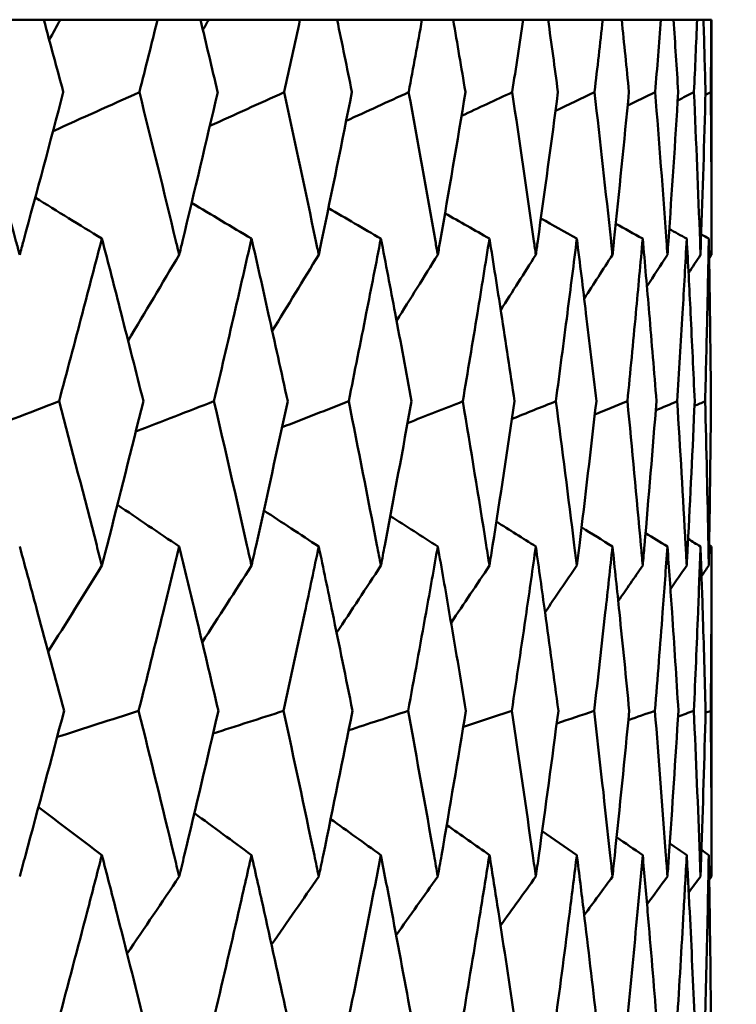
# Model space of a CAD drawing. Header units: millimetres. Extents: x 113 to 2969, y 62 to 2427.
# Tile 292 of 318: x 2066.42 to 2068.98, y 148.81 to 152.33. Entities that reach past the tile are written whole.
import ezdxf

# ---------------------------------------------------------------- set-up
doc = ezdxf.new("R2010")
doc.units = ezdxf.units.MM
doc.header["$LTSCALE"] = 12
doc.layers.add('Widoczne (ISO)', color=7, linetype='Continuous', lineweight=50)

msp = doc.modelspace()

# ---------------------------------------------------------------- linework, layer by layer
at = {"layer": 'Widoczne (ISO)'}
for p, q in [((2066.5066, 152.3297), (2066.3329, 152.3297)), ((2066.5066, 152.3297), (2066.566, 152.3297)), ((2066.566, 152.3297), (2066.9133, 152.3297)), ((2067.0669, 152.3297), (2066.9133, 152.3297)), ((2067.0669, 152.3297), (2067.0965, 152.3297)), ((2067.0965, 152.3297), (2067.4227, 152.3297)), ((2067.5555, 152.3297), (2067.4227, 152.3297)), ((2067.5555, 152.3297), (2067.8589, 152.3297)), ((2067.9704, 152.3297), (2067.8589, 152.3297)), ((2067.9704, 152.3297), (2068.2203, 152.3297)), ((2068.31, 152.3297), (2068.2203, 152.3297)), ((2068.31, 152.3297), (2068.5055, 152.3297)), ((2068.573, 152.3297), (2068.5055, 152.3297)), ((2068.573, 152.3297), (2068.7132, 152.3297)), ((2068.7584, 152.3297), (2068.7132, 152.3297)), ((2068.7584, 152.3297), (2068.8427, 152.3297)), ((2068.8654, 152.3297), (2068.8427, 152.3297)), ((2068.8654, 152.3297), (2068.8935, 152.3297)), ((2068.8943, 152.3297), (2068.8935, 152.3297)), ((2068.8943, 152.3297), (2068.8943, 151.4894)), ((2068.8943, 150.4467), (2068.8943, 149.2669))]:
    msp.add_line(p, q, dxfattribs=at)
msp.add_circle((2048.8943, 112.3297), 50, dxfattribs=at)
for points, knots in [([(2066.5765, 152.0704), (2066.5764, 152.0709), (2066.5762, 152.0715), (2066.5531, 152.1579), (2066.5299, 152.2438), (2066.5066, 152.3297)], [0.02951568, 0.02951568, 0.02951568, 0.02951568, 0.02969929, 0.02969929, 0.05939589, 0.05939589, 0.05939589, 0.05939589]), ([(2066.9133, 152.3297), (2066.892, 152.2438), (2066.8705, 152.1579), (2066.8487, 152.0715), (2066.8485, 152.0709), (2066.8484, 152.0704)], [0, 0, 0, 0, 0.02969567, 0.02969567, 0.02988021, 0.02988021, 0.02988021, 0.02988021]), ([(2067.1284, 152.0704), (2067.1283, 152.0709), (2067.1282, 152.0715), (2067.1078, 152.1579), (2067.0874, 152.2438), (2067.0669, 152.3297)], [0.02951568, 0.02951568, 0.02951568, 0.02951568, 0.02969929, 0.02969929, 0.05939589, 0.05939589, 0.05939589, 0.05939589]), ([(2067.4227, 152.3297), (2067.4042, 152.2438), (2067.3855, 152.1579), (2067.3665, 152.0715), (2067.3664, 152.0709), (2067.3663, 152.0704)], [0, 0, 0, 0, 0.02969567, 0.02969567, 0.02988021, 0.02988021, 0.02988021, 0.02988021]), ([(2067.6084, 152.0704), (2067.6083, 152.0709), (2067.6082, 152.0715), (2067.5907, 152.1579), (2067.5732, 152.2438), (2067.5555, 152.3297)], [0.02951568, 0.02951568, 0.02951568, 0.02951568, 0.02969929, 0.02969929, 0.05939589, 0.05939589, 0.05939589, 0.05939589]), ([(2067.8589, 152.3297), (2067.8433, 152.2438), (2067.8275, 152.1579), (2067.8114, 152.0715), (2067.8113, 152.0709), (2067.8113, 152.0704)], [0, 0, 0, 0, 0.02969567, 0.02969567, 0.02988021, 0.02988021, 0.02988021, 0.02988021]), ([(2068.0145, 152.0704), (2068.0144, 152.0709), (2068.0143, 152.0715), (2067.9998, 152.1579), (2067.9852, 152.2438), (2067.9704, 152.3297)], [0.02951568, 0.02951568, 0.02951568, 0.02951568, 0.02969929, 0.02969929, 0.05939589, 0.05939589, 0.05939589, 0.05939589]), ([(2068.2203, 152.3297), (2068.2077, 152.2438), (2068.1948, 152.1579), (2068.1817, 152.0715), (2068.1817, 152.0709), (2068.1816, 152.0704)], [0, 0, 0, 0, 0.02969567, 0.02969567, 0.02988021, 0.02988021, 0.02988021, 0.02988021]), ([(2068.3451, 152.0704), (2068.3451, 152.0709), (2068.345, 152.0715), (2068.3335, 152.1579), (2068.3218, 152.2438), (2068.31, 152.3297)], [0.02951568, 0.02951568, 0.02951568, 0.02951568, 0.02969929, 0.02969929, 0.05939589, 0.05939589, 0.05939589, 0.05939589]), ([(2068.5055, 152.3297), (2068.4958, 152.2438), (2068.486, 152.1579), (2068.4759, 152.0715), (2068.4758, 152.0709), (2068.4758, 152.0704)], [0, 0, 0, 0, 0.02969567, 0.02969567, 0.02988021, 0.02988021, 0.02988021, 0.02988021]), ([(2068.599, 152.0704), (2068.599, 152.0709), (2068.5989, 152.0715), (2068.5904, 152.1579), (2068.5818, 152.2438), (2068.573, 152.3297)], [0.02951568, 0.02951568, 0.02951568, 0.02951568, 0.02969929, 0.02969929, 0.05939589, 0.05939589, 0.05939589, 0.05939589]), ([(2068.7132, 152.3297), (2068.7066, 152.2438), (2068.6998, 152.1579), (2068.6928, 152.0715), (2068.6927, 152.0709), (2068.6927, 152.0704)], [0, 0, 0, 0, 0.02969567, 0.02969567, 0.02988021, 0.02988021, 0.02988021, 0.02988021]), ([(2068.7751, 152.0704), (2068.7751, 152.0709), (2068.7751, 152.0715), (2068.7697, 152.1579), (2068.7641, 152.2438), (2068.7584, 152.3297)], [0.02951568, 0.02951568, 0.02951568, 0.02951568, 0.02969929, 0.02969929, 0.05939589, 0.05939589, 0.05939589, 0.05939589]), ([(2068.8427, 152.3297), (2068.8392, 152.2438), (2068.8355, 152.1579), (2068.8315, 152.0715), (2068.8315, 152.0709), (2068.8315, 152.0704)], [0, 0, 0, 0, 0.02969567, 0.02969567, 0.02988021, 0.02988021, 0.02988021, 0.02988021]), ([(2068.8728, 152.0704), (2068.8728, 152.0709), (2068.8728, 152.0715), (2068.8705, 152.1579), (2068.868, 152.2438), (2068.8654, 152.3297)], [0.02951568, 0.02951568, 0.02951568, 0.02951568, 0.02969929, 0.02969929, 0.05939589, 0.05939589, 0.05939589, 0.05939589]), ([(2068.8935, 152.3297), (2068.8931, 152.2438), (2068.8924, 152.1579), (2068.8916, 152.0715), (2068.8916, 152.0709), (2068.8916, 152.0704)], [0, 0, 0, 0, 0.02969567, 0.02969567, 0.02988021, 0.02988021, 0.02988021, 0.02988021]), ([(2066.2597, 152.0704), (2066.3095, 151.8931), (2066.3586, 151.7157), (2066.4115, 151.5221), (2066.416, 151.5057), (2066.4204, 151.4894)], [0.0297954, 0.0297954, 0.0297954, 0.0297954, 0.09092493, 0.09092493, 0.09655955, 0.09655955, 0.09655955, 0.09655955]), ([(2066.4204, 151.4894), (2066.4249, 151.5056), (2066.4293, 151.5218), (2066.482, 151.7155), (2066.5296, 151.893), (2066.5765, 152.0704)], [0.0853813, 0.0853813, 0.0853813, 0.0853813, 0.09097809, 0.09097809, 0.15214536, 0.15214536, 0.15214536, 0.15214536]), ([(2066.8484, 152.0704), (2066.8926, 151.8931), (2066.9362, 151.7157), (2066.983, 151.5221), (2066.9869, 151.5057), (2066.9909, 151.4894)], [0.0297954, 0.0297954, 0.0297954, 0.0297954, 0.09092493, 0.09092493, 0.09655955, 0.09655955, 0.09655955, 0.09655955]), ([(2066.9909, 151.4894), (2066.9948, 151.5056), (2066.9987, 151.5218), (2067.0452, 151.7155), (2067.0871, 151.893), (2067.1284, 152.0704)], [0.0853813, 0.0853813, 0.0853813, 0.0853813, 0.09097809, 0.09097809, 0.15214536, 0.15214536, 0.15214536, 0.15214536]), ([(2067.3663, 152.0704), (2067.4048, 151.8931), (2067.4425, 151.7157), (2067.483, 151.5221), (2067.4864, 151.5057), (2067.4898, 151.4894)], [0.0297954, 0.0297954, 0.0297954, 0.0297954, 0.09092493, 0.09092493, 0.09655955, 0.09655955, 0.09655955, 0.09655955]), ([(2067.4898, 151.4894), (2067.4932, 151.5056), (2067.4966, 151.5218), (2067.5368, 151.7155), (2067.5729, 151.893), (2067.6084, 152.0704)], [0.0853813, 0.0853813, 0.0853813, 0.0853813, 0.09097809, 0.09097809, 0.15214536, 0.15214536, 0.15214536, 0.15214536]), ([(2067.8113, 152.0704), (2067.8438, 151.8931), (2067.8757, 151.7157), (2067.9097, 151.5221), (2067.9126, 151.5057), (2067.9154, 151.4894)], [0.0297954, 0.0297954, 0.0297954, 0.0297954, 0.09092493, 0.09092493, 0.09655955, 0.09655955, 0.09655955, 0.09655955]), ([(2067.9154, 151.4894), (2067.9183, 151.5056), (2067.9211, 151.5218), (2067.9548, 151.7155), (2067.985, 151.893), (2068.0145, 152.0704)], [0.0853813, 0.0853813, 0.0853813, 0.0853813, 0.09097809, 0.09097809, 0.15214536, 0.15214536, 0.15214536, 0.15214536]), ([(2068.1816, 152.0704), (2068.2081, 151.8931), (2068.234, 151.7157), (2068.2614, 151.5221), (2068.2637, 151.5057), (2068.266, 151.4894)], [0.0297954, 0.0297954, 0.0297954, 0.0297954, 0.09092493, 0.09092493, 0.09655955, 0.09655955, 0.09655955, 0.09655955]), ([(2068.266, 151.4894), (2068.2683, 151.5056), (2068.2705, 151.5218), (2068.2976, 151.7155), (2068.3218, 151.893), (2068.3451, 152.0704)], [0.0853813, 0.0853813, 0.0853813, 0.0853813, 0.09097809, 0.09097809, 0.15214536, 0.15214536, 0.15214536, 0.15214536]), ([(2068.4758, 152.0704), (2068.4962, 151.8931), (2068.5159, 151.7157), (2068.5366, 151.5221), (2068.5383, 151.5057), (2068.5401, 151.4894)], [0.0297954, 0.0297954, 0.0297954, 0.0297954, 0.09092493, 0.09092493, 0.09655955, 0.09655955, 0.09655955, 0.09655955]), ([(2068.5401, 151.4894), (2068.5418, 151.5056), (2068.5435, 151.5218), (2068.5639, 151.7155), (2068.5818, 151.893), (2068.599, 152.0704)], [0.0853813, 0.0853813, 0.0853813, 0.0853813, 0.09097809, 0.09097809, 0.15214536, 0.15214536, 0.15214536, 0.15214536]), ([(2068.6927, 152.0704), (2068.7069, 151.8931), (2068.7204, 151.7157), (2068.7343, 151.5221), (2068.7354, 151.5057), (2068.7366, 151.4894)], [0.0297954, 0.0297954, 0.0297954, 0.0297954, 0.09092493, 0.09092493, 0.09655955, 0.09655955, 0.09655955, 0.09655955]), ([(2068.7366, 151.4894), (2068.7378, 151.5056), (2068.7389, 151.5218), (2068.7525, 151.7155), (2068.7642, 151.893), (2068.7751, 152.0704)], [0.0853813, 0.0853813, 0.0853813, 0.0853813, 0.09097809, 0.09097809, 0.15214536, 0.15214536, 0.15214536, 0.15214536]), ([(2068.8315, 152.0704), (2068.8394, 151.8931), (2068.8466, 151.7157), (2068.8537, 151.5221), (2068.8543, 151.5057), (2068.8548, 151.4894)], [0.0297954, 0.0297954, 0.0297954, 0.0297954, 0.09092493, 0.09092493, 0.09655955, 0.09655955, 0.09655955, 0.09655955]), ([(2068.8548, 151.4894), (2068.8554, 151.5056), (2068.856, 151.5218), (2068.8627, 151.7155), (2068.8681, 151.893), (2068.8728, 152.0704)], [0.0853813, 0.0853813, 0.0853813, 0.0853813, 0.09097809, 0.09097809, 0.15214536, 0.15214536, 0.15214536, 0.15214536]), ([(2068.8916, 152.0704), (2068.8933, 151.8931), (2068.8942, 151.7157), (2068.8943, 151.5221), (2068.8943, 151.5057), (2068.8943, 151.4894)], [0.0297954, 0.0297954, 0.0297954, 0.0297954, 0.09092493, 0.09092493, 0.09655955, 0.09655955, 0.09655955, 0.09655955]), ([(2066.7144, 151.5471), (2066.6914, 151.4582), (2066.6681, 151.3693), (2066.6171, 151.1755), (2066.5893, 151.0706), (2066.5612, 150.9657)], [0.03078053, 0.03078053, 0.03078053, 0.03078053, 0.06149921, 0.06149921, 0.09773041, 0.09773041, 0.09773041, 0.09773041]), ([(2066.8628, 150.9657), (2066.8365, 151.0706), (2066.8099, 151.1755), (2066.7604, 151.3692), (2066.7375, 151.4581), (2066.7144, 151.5471)], [0.02528165, 0.02528165, 0.02528165, 0.02528165, 0.06150593, 0.06150593, 0.09223152, 0.09223152, 0.09223152, 0.09223152]), ([(2067.2494, 151.5471), (2067.2292, 151.4582), (2067.2089, 151.3693), (2067.1641, 151.1755), (2067.1397, 151.0706), (2067.115, 150.9657)], [0.03078053, 0.03078053, 0.03078053, 0.03078053, 0.06149921, 0.06149921, 0.09773041, 0.09773041, 0.09773041, 0.09773041]), ([(2067.3788, 150.9657), (2067.3559, 151.0706), (2067.3328, 151.1755), (2067.2896, 151.3692), (2067.2696, 151.4581), (2067.2494, 151.5471)], [0.02528165, 0.02528165, 0.02528165, 0.02528165, 0.06150593, 0.06150593, 0.09223152, 0.09223152, 0.09223152, 0.09223152]), ([(2067.7119, 151.5471), (2067.6947, 151.4582), (2067.6773, 151.3693), (2067.639, 151.1755), (2067.618, 151.0706), (2067.5968, 150.9657)], [0.03078053, 0.03078053, 0.03078053, 0.03078053, 0.06149921, 0.06149921, 0.09773041, 0.09773041, 0.09773041, 0.09773041]), ([(2067.8218, 150.9657), (2067.8025, 151.0706), (2067.7829, 151.1755), (2067.7462, 151.3692), (2067.7291, 151.4581), (2067.7119, 151.5471)], [0.02528165, 0.02528165, 0.02528165, 0.02528165, 0.06150593, 0.06150593, 0.09223152, 0.09223152, 0.09223152, 0.09223152]), ([(2068.1002, 151.5471), (2068.086, 151.4582), (2068.0716, 151.3693), (2068.0399, 151.1755), (2068.0225, 151.0706), (2068.0049, 150.9657)], [0.03078053, 0.03078053, 0.03078053, 0.03078053, 0.06149921, 0.06149921, 0.09773041, 0.09773041, 0.09773041, 0.09773041]), ([(2068.1902, 150.9657), (2068.1744, 151.0706), (2068.1584, 151.1755), (2068.1284, 151.3692), (2068.1144, 151.4581), (2068.1002, 151.5471)], [0.02528165, 0.02528165, 0.02528165, 0.02528165, 0.06150593, 0.06150593, 0.09223152, 0.09223152, 0.09223152, 0.09223152]), ([(2068.4126, 151.5471), (2068.4016, 151.4582), (2068.3903, 151.3693), (2068.3653, 151.1755), (2068.3515, 151.0706), (2068.3375, 150.9657)], [0.03078053, 0.03078053, 0.03078053, 0.03078053, 0.06149921, 0.06149921, 0.09773041, 0.09773041, 0.09773041, 0.09773041]), ([(2068.4824, 150.9657), (2068.4703, 151.0706), (2068.458, 151.1755), (2068.4346, 151.3692), (2068.4237, 151.4581), (2068.4126, 151.5471)], [0.02528165, 0.02528165, 0.02528165, 0.02528165, 0.06150593, 0.06150593, 0.09223152, 0.09223152, 0.09223152, 0.09223152]), ([(2068.6481, 151.5471), (2068.6401, 151.4582), (2068.632, 151.3693), (2068.6138, 151.1755), (2068.6037, 151.0706), (2068.5934, 150.9657)], [0.03078053, 0.03078053, 0.03078053, 0.03078053, 0.06149921, 0.06149921, 0.09773041, 0.09773041, 0.09773041, 0.09773041]), ([(2068.6973, 150.9657), (2068.6889, 151.0706), (2068.6803, 151.1755), (2068.6638, 151.3692), (2068.656, 151.4581), (2068.6481, 151.5471)], [0.02528165, 0.02528165, 0.02528165, 0.02528165, 0.06150593, 0.06150593, 0.09223152, 0.09223152, 0.09223152, 0.09223152]), ([(2068.8055, 151.5471), (2068.8008, 151.4582), (2068.7958, 151.3693), (2068.7845, 151.1755), (2068.7782, 151.0706), (2068.7715, 150.9657)], [0.03078053, 0.03078053, 0.03078053, 0.03078053, 0.06149921, 0.06149921, 0.09773041, 0.09773041, 0.09773041, 0.09773041]), ([(2068.8341, 150.9657), (2068.8294, 151.0706), (2068.8245, 151.1755), (2068.8149, 151.3692), (2068.8103, 151.4581), (2068.8055, 151.5471)], [0.02528165, 0.02528165, 0.02528165, 0.02528165, 0.06150593, 0.06150593, 0.09223152, 0.09223152, 0.09223152, 0.09223152]), ([(2068.8844, 151.5471), (2068.8828, 151.4582), (2068.8811, 151.3693), (2068.8767, 151.1755), (2068.8741, 151.0706), (2068.8713, 150.9657)], [0.03078053, 0.03078053, 0.03078053, 0.03078053, 0.06149921, 0.06149921, 0.09773041, 0.09773041, 0.09773041, 0.09773041]), ([(2068.8921, 150.9657), (2068.8912, 151.0706), (2068.8901, 151.1755), (2068.8874, 151.3692), (2068.886, 151.4581), (2068.8844, 151.5471)], [0.02528165, 0.02528165, 0.02528165, 0.02528165, 0.06150593, 0.06150593, 0.09223152, 0.09223152, 0.09223152, 0.09223152]), ([(2066.5612, 150.9657), (2066.6067, 150.7942), (2066.6515, 150.6227), (2066.702, 150.4269), (2066.7082, 150.4026), (2066.7144, 150.3784)], [0.02983351, 0.02983351, 0.02983351, 0.02983351, 0.0889495, 0.0889495, 0.09731113, 0.09731113, 0.09731113, 0.09731113]), ([(2066.7144, 150.3784), (2066.7206, 150.4025), (2066.7268, 150.4267), (2066.7769, 150.6225), (2066.8201, 150.7941), (2066.8628, 150.9657)], [0.0806421, 0.0806421, 0.0806421, 0.0806421, 0.08897282, 0.08897282, 0.14811965, 0.14811965, 0.14811965, 0.14811965]), ([(2067.115, 150.9657), (2067.155, 150.7942), (2067.1943, 150.6227), (2067.2385, 150.4269), (2067.244, 150.4026), (2067.2494, 150.3784)], [0.02983351, 0.02983351, 0.02983351, 0.02983351, 0.0889495, 0.0889495, 0.09731113, 0.09731113, 0.09731113, 0.09731113]), ([(2067.2494, 150.3784), (2067.2548, 150.4025), (2067.2602, 150.4267), (2067.304, 150.6225), (2067.3417, 150.7941), (2067.3788, 150.9657)], [0.0806421, 0.0806421, 0.0806421, 0.0806421, 0.08897282, 0.08897282, 0.14811965, 0.14811965, 0.14811965, 0.14811965]), ([(2067.5968, 150.9657), (2067.6312, 150.7942), (2067.6649, 150.6227), (2067.7026, 150.4269), (2067.7073, 150.4026), (2067.7119, 150.3784)], [0.02983351, 0.02983351, 0.02983351, 0.02983351, 0.0889495, 0.0889495, 0.09731113, 0.09731113, 0.09731113, 0.09731113]), ([(2067.7119, 150.3784), (2067.7166, 150.4025), (2067.7212, 150.4267), (2067.7585, 150.6225), (2067.7905, 150.7941), (2067.8218, 150.9657)], [0.0806421, 0.0806421, 0.0806421, 0.0806421, 0.08897282, 0.08897282, 0.14811965, 0.14811965, 0.14811965, 0.14811965]), ([(2068.0049, 150.9657), (2068.0335, 150.7942), (2068.0614, 150.6227), (2068.0925, 150.4269), (2068.0964, 150.4026), (2068.1002, 150.3784)], [0.02983351, 0.02983351, 0.02983351, 0.02983351, 0.0889495, 0.0889495, 0.09731113, 0.09731113, 0.09731113, 0.09731113]), ([(2068.1002, 150.3784), (2068.104, 150.4025), (2068.1078, 150.4267), (2068.1385, 150.6225), (2068.1647, 150.7941), (2068.1902, 150.9657)], [0.0806421, 0.0806421, 0.0806421, 0.0806421, 0.08897282, 0.08897282, 0.14811965, 0.14811965, 0.14811965, 0.14811965]), ([(2068.3375, 150.9657), (2068.3602, 150.7942), (2068.3823, 150.6227), (2068.4066, 150.4269), (2068.4097, 150.4026), (2068.4126, 150.3784)], [0.02983351, 0.02983351, 0.02983351, 0.02983351, 0.0889495, 0.0889495, 0.09731113, 0.09731113, 0.09731113, 0.09731113]), ([(2068.4126, 150.3784), (2068.4156, 150.4025), (2068.4186, 150.4267), (2068.4425, 150.6225), (2068.4628, 150.7941), (2068.4824, 150.9657)], [0.0806421, 0.0806421, 0.0806421, 0.0806421, 0.08897282, 0.08897282, 0.14811965, 0.14811965, 0.14811965, 0.14811965]), ([(2068.5934, 150.9657), (2068.6102, 150.7942), (2068.6262, 150.6227), (2068.6438, 150.4269), (2068.6459, 150.4026), (2068.6481, 150.3784)], [0.02983351, 0.02983351, 0.02983351, 0.02983351, 0.0889495, 0.0889495, 0.09731113, 0.09731113, 0.09731113, 0.09731113]), ([(2068.6481, 150.3784), (2068.6502, 150.4025), (2068.6523, 150.4267), (2068.6694, 150.6225), (2068.6837, 150.7941), (2068.6973, 150.9657)], [0.0806421, 0.0806421, 0.0806421, 0.0806421, 0.08897282, 0.08897282, 0.14811965, 0.14811965, 0.14811965, 0.14811965]), ([(2068.7715, 150.9657), (2068.7823, 150.7942), (2068.7923, 150.6227), (2068.803, 150.4269), (2068.8043, 150.4026), (2068.8055, 150.3784)], [0.02983351, 0.02983351, 0.02983351, 0.02983351, 0.0889495, 0.0889495, 0.09731113, 0.09731113, 0.09731113, 0.09731113]), ([(2068.8055, 150.3784), (2068.8068, 150.4025), (2068.8081, 150.4267), (2068.8183, 150.6225), (2068.8265, 150.7941), (2068.8341, 150.9657)], [0.0806421, 0.0806421, 0.0806421, 0.0806421, 0.08897282, 0.08897282, 0.14811965, 0.14811965, 0.14811965, 0.14811965]), ([(2068.8713, 150.9657), (2068.8759, 150.7942), (2068.8799, 150.6227), (2068.8836, 150.4269), (2068.884, 150.4026), (2068.8844, 150.3784)], [0.02983351, 0.02983351, 0.02983351, 0.02983351, 0.0889495, 0.0889495, 0.09731113, 0.09731113, 0.09731113, 0.09731113]), ([(2068.8844, 150.3784), (2068.8849, 150.4025), (2068.8853, 150.4267), (2068.8885, 150.6225), (2068.8907, 150.7941), (2068.8921, 150.9657)], [0.0806421, 0.0806421, 0.0806421, 0.0806421, 0.08897282, 0.08897282, 0.14811965, 0.14811965, 0.14811965, 0.14811965]), ([(2066.5793, 149.8592), (2066.5481, 149.9766), (2066.5165, 150.0939), (2066.4634, 150.2897), (2066.442, 150.3682), (2066.4204, 150.4467)], [0.02104899, 0.02104899, 0.02104899, 0.02104899, 0.0615671, 0.0615671, 0.08866561, 0.08866561, 0.08866561, 0.08866561]), ([(2066.9909, 150.4467), (2066.9718, 150.3682), (2066.9526, 150.2898), (2066.9044, 150.094), (2066.8752, 149.9766), (2066.8458, 149.8592)], [0.03448054, 0.03448054, 0.03448054, 0.03448054, 0.06157222, 0.06157222, 0.10209717, 0.10209717, 0.10209717, 0.10209717]), ([(2067.1309, 149.8592), (2067.1034, 149.9766), (2067.0757, 150.0939), (2067.0288, 150.2897), (2067.0099, 150.3682), (2066.9909, 150.4467)], [0.02104899, 0.02104899, 0.02104899, 0.02104899, 0.0615671, 0.0615671, 0.08866561, 0.08866561, 0.08866561, 0.08866561]), ([(2067.4898, 150.4467), (2067.4734, 150.3682), (2067.4568, 150.2898), (2067.415, 150.094), (2067.3896, 149.9766), (2067.364, 149.8592)], [0.03448054, 0.03448054, 0.03448054, 0.03448054, 0.06157222, 0.06157222, 0.10209717, 0.10209717, 0.10209717, 0.10209717]), ([(2067.6105, 149.8592), (2067.5869, 149.9766), (2067.563, 150.0939), (2067.5226, 150.2897), (2067.5063, 150.3682), (2067.4898, 150.4467)], [0.02104899, 0.02104899, 0.02104899, 0.02104899, 0.0615671, 0.0615671, 0.08866561, 0.08866561, 0.08866561, 0.08866561]), ([(2067.9154, 150.4467), (2067.9016, 150.3682), (2067.8876, 150.2898), (2067.8524, 150.094), (2067.831, 149.9766), (2067.8093, 149.8592)], [0.03448054, 0.03448054, 0.03448054, 0.03448054, 0.06157222, 0.06157222, 0.10209717, 0.10209717, 0.10209717, 0.10209717]), ([(2068.0162, 149.8592), (2067.9966, 149.9766), (2067.9767, 150.0939), (2067.943, 150.2897), (2067.9293, 150.3682), (2067.9154, 150.4467)], [0.02104899, 0.02104899, 0.02104899, 0.02104899, 0.0615671, 0.0615671, 0.08866561, 0.08866561, 0.08866561, 0.08866561]), ([(2068.266, 150.4467), (2068.2548, 150.3682), (2068.2436, 150.2898), (2068.2151, 150.094), (2068.1977, 149.9766), (2068.18, 149.8592)], [0.03448054, 0.03448054, 0.03448054, 0.03448054, 0.06157222, 0.06157222, 0.10209717, 0.10209717, 0.10209717, 0.10209717]), ([(2068.3465, 149.8592), (2068.331, 149.9766), (2068.3151, 150.0939), (2068.2881, 150.2897), (2068.2771, 150.3682), (2068.266, 150.4467)], [0.02104899, 0.02104899, 0.02104899, 0.02104899, 0.0615671, 0.0615671, 0.08866561, 0.08866561, 0.08866561, 0.08866561]), ([(2068.5401, 150.4467), (2068.5317, 150.3682), (2068.5231, 150.2898), (2068.5015, 150.094), (2068.4882, 149.9766), (2068.4746, 149.8592)], [0.03448054, 0.03448054, 0.03448054, 0.03448054, 0.06157222, 0.06157222, 0.10209717, 0.10209717, 0.10209717, 0.10209717]), ([(2068.6, 149.8592), (2068.5886, 149.9766), (2068.5769, 150.0939), (2068.5567, 150.2897), (2068.5484, 150.3682), (2068.5401, 150.4467)], [0.02104899, 0.02104899, 0.02104899, 0.02104899, 0.0615671, 0.0615671, 0.08866561, 0.08866561, 0.08866561, 0.08866561]), ([(2068.7366, 150.4467), (2068.731, 150.3682), (2068.7252, 150.2898), (2068.7105, 150.094), (2068.7013, 149.9766), (2068.6919, 149.8592)], [0.03448054, 0.03448054, 0.03448054, 0.03448054, 0.06157222, 0.06157222, 0.10209717, 0.10209717, 0.10209717, 0.10209717]), ([(2068.7758, 149.8592), (2068.7685, 149.9766), (2068.7609, 150.0939), (2068.7477, 150.2897), (2068.7422, 150.3682), (2068.7366, 150.4467)], [0.02104899, 0.02104899, 0.02104899, 0.02104899, 0.0615671, 0.0615671, 0.08866561, 0.08866561, 0.08866561, 0.08866561]), ([(2068.8548, 150.4467), (2068.852, 150.3682), (2068.8491, 150.2898), (2068.8413, 150.094), (2068.8363, 149.9766), (2068.831, 149.8592)], [0.03448054, 0.03448054, 0.03448054, 0.03448054, 0.06157222, 0.06157222, 0.10209717, 0.10209717, 0.10209717, 0.10209717]), ([(2068.8731, 149.8592), (2068.87, 149.9766), (2068.8666, 150.0939), (2068.8603, 150.2897), (2068.8577, 150.3682), (2068.8548, 150.4467)], [0.02104899, 0.02104899, 0.02104899, 0.02104899, 0.0615671, 0.0615671, 0.08866561, 0.08866561, 0.08866561, 0.08866561]), ([(2068.8943, 150.4467), (2068.8943, 150.3682), (2068.8942, 150.2898), (2068.8934, 150.094), (2068.8926, 149.9766), (2068.8915, 149.8592)], [0.03448054, 0.03448054, 0.03448054, 0.03448054, 0.06157222, 0.06157222, 0.10209717, 0.10209717, 0.10209717, 0.10209717]), ([(2066.4204, 149.2669), (2066.4273, 149.2921), (2066.4341, 149.3173), (2066.4877, 149.5147), (2066.5338, 149.687), (2066.5793, 149.8592)], [0.07597559, 0.07597559, 0.07597559, 0.07597559, 0.08464777, 0.08464777, 0.14401425, 0.14401425, 0.14401425, 0.14401425]), ([(2066.8458, 149.8592), (2066.8887, 149.687), (2066.9309, 149.5148), (2066.9787, 149.3174), (2066.9848, 149.2922), (2066.9909, 149.2669)], [0.02530969, 0.02530969, 0.02530969, 0.02530969, 0.08465152, 0.08465152, 0.09334823, 0.09334823, 0.09334823, 0.09334823]), ([(2066.9909, 149.2669), (2066.9969, 149.2921), (2067.003, 149.3173), (2067.0503, 149.5147), (2067.0909, 149.687), (2067.1309, 149.8592)], [0.07597559, 0.07597559, 0.07597559, 0.07597559, 0.08464777, 0.08464777, 0.14401425, 0.14401425, 0.14401425, 0.14401425]), ([(2067.364, 149.8592), (2067.4013, 149.687), (2067.438, 149.5148), (2067.4793, 149.3174), (2067.4846, 149.2922), (2067.4898, 149.2669)], [0.02530969, 0.02530969, 0.02530969, 0.02530969, 0.08465152, 0.08465152, 0.09334823, 0.09334823, 0.09334823, 0.09334823]), ([(2067.4898, 149.2669), (2067.4951, 149.2921), (2067.5003, 149.3173), (2067.5412, 149.5147), (2067.5762, 149.687), (2067.6105, 149.8592)], [0.07597559, 0.07597559, 0.07597559, 0.07597559, 0.08464777, 0.08464777, 0.14401425, 0.14401425, 0.14401425, 0.14401425]), ([(2067.8093, 149.8592), (2067.8409, 149.687), (2067.8719, 149.5148), (2067.9066, 149.3174), (2067.911, 149.2922), (2067.9154, 149.2669)], [0.02530969, 0.02530969, 0.02530969, 0.02530969, 0.08465152, 0.08465152, 0.09334823, 0.09334823, 0.09334823, 0.09334823]), ([(2067.9154, 149.2669), (2067.9198, 149.2921), (2067.9242, 149.3173), (2067.9585, 149.5147), (2067.9877, 149.687), (2068.0162, 149.8592)], [0.07597559, 0.07597559, 0.07597559, 0.07597559, 0.08464777, 0.08464777, 0.14401425, 0.14401425, 0.14401425, 0.14401425]), ([(2068.18, 149.8592), (2068.2058, 149.687), (2068.2309, 149.5148), (2068.2589, 149.3174), (2068.2624, 149.2922), (2068.266, 149.2669)], [0.02530969, 0.02530969, 0.02530969, 0.02530969, 0.08465152, 0.08465152, 0.09334823, 0.09334823, 0.09334823, 0.09334823]), ([(2068.266, 149.2669), (2068.2695, 149.2921), (2068.273, 149.3173), (2068.3006, 149.5147), (2068.3239, 149.687), (2068.3465, 149.8592)], [0.07597559, 0.07597559, 0.07597559, 0.07597559, 0.08464777, 0.08464777, 0.14401425, 0.14401425, 0.14401425, 0.14401425]), ([(2068.4746, 149.8592), (2068.4944, 149.687), (2068.5135, 149.5148), (2068.5347, 149.3174), (2068.5374, 149.2922), (2068.5401, 149.2669)], [0.02530969, 0.02530969, 0.02530969, 0.02530969, 0.08465152, 0.08465152, 0.09334823, 0.09334823, 0.09334823, 0.09334823]), ([(2068.5401, 149.2669), (2068.5427, 149.2921), (2068.5454, 149.3173), (2068.5661, 149.5147), (2068.5834, 149.687), (2068.6, 149.8592)], [0.07597559, 0.07597559, 0.07597559, 0.07597559, 0.08464777, 0.08464777, 0.14401425, 0.14401425, 0.14401425, 0.14401425]), ([(2068.6919, 149.8592), (2068.7057, 149.687), (2068.7188, 149.5148), (2068.733, 149.3174), (2068.7348, 149.2922), (2068.7366, 149.2669)], [0.02530969, 0.02530969, 0.02530969, 0.02530969, 0.08465152, 0.08465152, 0.09334823, 0.09334823, 0.09334823, 0.09334823]), ([(2068.7366, 149.2669), (2068.7384, 149.2921), (2068.7402, 149.3173), (2068.7539, 149.5147), (2068.7652, 149.687), (2068.7758, 149.8592)], [0.07597559, 0.07597559, 0.07597559, 0.07597559, 0.08464777, 0.08464777, 0.14401425, 0.14401425, 0.14401425, 0.14401425]), ([(2068.831, 149.8592), (2068.8388, 149.687), (2068.8458, 149.5148), (2068.853, 149.3174), (2068.8539, 149.2922), (2068.8548, 149.2669)], [0.02530969, 0.02530969, 0.02530969, 0.02530969, 0.08465152, 0.08465152, 0.09334823, 0.09334823, 0.09334823, 0.09334823]), ([(2068.8548, 149.2669), (2068.8557, 149.2921), (2068.8566, 149.3173), (2068.8634, 149.5147), (2068.8686, 149.687), (2068.8731, 149.8592)], [0.07597559, 0.07597559, 0.07597559, 0.07597559, 0.08464777, 0.08464777, 0.14401425, 0.14401425, 0.14401425, 0.14401425]), ([(2068.8915, 149.8592), (2068.8931, 149.687), (2068.8941, 149.5148), (2068.8943, 149.3174), (2068.8943, 149.2922), (2068.8943, 149.2669)], [0.02530969, 0.02530969, 0.02530969, 0.02530969, 0.08465152, 0.08465152, 0.09334823, 0.09334823, 0.09334823, 0.09334823]), ([(2066.7144, 149.3439), (2066.697, 149.2763), (2066.6794, 149.2086), (2066.6278, 149.0112), (2066.5935, 148.8815), (2066.5589, 148.7518)], [0.03825175, 0.03825175, 0.03825175, 0.03825175, 0.06160817, 0.06160817, 0.10638617, 0.10638617, 0.10638617, 0.10638617]), ([(2066.8649, 148.7518), (2066.8325, 148.8815), (2066.7998, 149.0112), (2066.7493, 149.2086), (2066.7319, 149.2763), (2066.7144, 149.3439)], [0.01681985, 0.01681985, 0.01681985, 0.01681985, 0.06159108, 0.06159108, 0.08495433, 0.08495433, 0.08495433, 0.08495433]), ([(2067.2494, 149.3439), (2067.2341, 149.2763), (2067.2187, 149.2086), (2067.1735, 149.0112), (2067.1434, 148.8815), (2067.113, 148.7518)], [0.03825175, 0.03825175, 0.03825175, 0.03825175, 0.06160817, 0.06160817, 0.10638617, 0.10638617, 0.10638617, 0.10638617]), ([(2067.3806, 148.7518), (2067.3525, 148.8815), (2067.3239, 149.0112), (2067.2799, 149.2086), (2067.2647, 149.2763), (2067.2494, 149.3439)], [0.01681985, 0.01681985, 0.01681985, 0.01681985, 0.06159108, 0.06159108, 0.08495433, 0.08495433, 0.08495433, 0.08495433]), ([(2067.7119, 149.3439), (2067.6989, 149.2763), (2067.6857, 149.2086), (2067.6471, 149.0112), (2067.6213, 148.8815), (2067.5951, 148.7518)], [0.03825175, 0.03825175, 0.03825175, 0.03825175, 0.06160817, 0.06160817, 0.10638617, 0.10638617, 0.10638617, 0.10638617]), ([(2067.8234, 148.7518), (2067.7996, 148.8815), (2067.7754, 149.0112), (2067.7379, 149.2086), (2067.725, 149.2763), (2067.7119, 149.3439)], [0.01681985, 0.01681985, 0.01681985, 0.01681985, 0.06159108, 0.06159108, 0.08495433, 0.08495433, 0.08495433, 0.08495433]), ([(2068.1002, 149.3439), (2068.0894, 149.2763), (2068.0786, 149.2086), (2068.0466, 149.0112), (2068.0252, 148.8815), (2068.0034, 148.7518)], [0.03825175, 0.03825175, 0.03825175, 0.03825175, 0.06160817, 0.06160817, 0.10638617, 0.10638617, 0.10638617, 0.10638617]), ([(2068.1915, 148.7518), (2068.1721, 148.8815), (2068.1523, 149.0112), (2068.1216, 149.2086), (2068.1109, 149.2763), (2068.1002, 149.3439)], [0.01681985, 0.01681985, 0.01681985, 0.01681985, 0.06159108, 0.06159108, 0.08495433, 0.08495433, 0.08495433, 0.08495433]), ([(2068.4126, 149.3439), (2068.4042, 149.2763), (2068.3957, 149.2086), (2068.3706, 149.0112), (2068.3537, 148.8815), (2068.3364, 148.7518)], [0.03825175, 0.03825175, 0.03825175, 0.03825175, 0.06160817, 0.06160817, 0.10638617, 0.10638617, 0.10638617, 0.10638617]), ([(2068.4834, 148.7518), (2068.4685, 148.8815), (2068.4532, 149.0112), (2068.4293, 149.2086), (2068.421, 149.2763), (2068.4126, 149.3439)], [0.01681985, 0.01681985, 0.01681985, 0.01681985, 0.06159108, 0.06159108, 0.08495433, 0.08495433, 0.08495433, 0.08495433]), ([(2068.6481, 149.3439), (2068.6421, 149.2763), (2068.6359, 149.2086), (2068.6177, 149.0112), (2068.6053, 148.8815), (2068.5926, 148.7518)], [0.03825175, 0.03825175, 0.03825175, 0.03825175, 0.06160817, 0.06160817, 0.10638617, 0.10638617, 0.10638617, 0.10638617]), ([(2068.698, 148.7518), (2068.6877, 148.8815), (2068.677, 149.0112), (2068.66, 149.2086), (2068.6541, 149.2763), (2068.6481, 149.3439)], [0.01681985, 0.01681985, 0.01681985, 0.01681985, 0.06159108, 0.06159108, 0.08495433, 0.08495433, 0.08495433, 0.08495433]), ([(2068.8055, 149.3439), (2068.8019, 149.2763), (2068.7982, 149.2086), (2068.787, 149.0112), (2068.7792, 148.8815), (2068.771, 148.7518)], [0.03825175, 0.03825175, 0.03825175, 0.03825175, 0.06160817, 0.06160817, 0.10638617, 0.10638617, 0.10638617, 0.10638617]), ([(2068.8344, 148.7518), (2068.8287, 148.8815), (2068.8226, 149.0112), (2068.8127, 149.2086), (2068.8092, 149.2763), (2068.8055, 149.3439)], [0.01681985, 0.01681985, 0.01681985, 0.01681985, 0.06159108, 0.06159108, 0.08495433, 0.08495433, 0.08495433, 0.08495433]), ([(2068.8844, 149.3439), (2068.8832, 149.2763), (2068.8819, 149.2086), (2068.8777, 149.0112), (2068.8746, 148.8815), (2068.871, 148.7518)], [0.03825175, 0.03825175, 0.03825175, 0.03825175, 0.06160817, 0.06160817, 0.10638617, 0.10638617, 0.10638617, 0.10638617]), ([(2068.8922, 148.7518), (2068.8911, 148.8815), (2068.8896, 149.0112), (2068.8867, 149.2086), (2068.8857, 149.2763), (2068.8844, 149.3439)], [0.01681985, 0.01681985, 0.01681985, 0.01681985, 0.06159108, 0.06159108, 0.08495433, 0.08495433, 0.08495433, 0.08495433])]:
    msp.add_open_spline(points, degree=3, knots=knots, dxfattribs=at)
for points in [[(2066.566, 152.3297), (2066.5527, 152.3056), (2066.5394, 152.2816), (2066.5261, 152.2576)], [(2067.0965, 152.3297), (2067.0896, 152.3175), (2067.0826, 152.3052), (2067.0757, 152.293)], [(2066.5396, 151.9313), (2066.6425, 151.9777), (2066.7455, 152.024), (2066.8484, 152.0704)], [(2067.1002, 151.9498), (2067.1889, 151.99), (2067.2776, 152.0302), (2067.3663, 152.0704)], [(2067.5878, 151.9679), (2067.6623, 152.0021), (2067.7368, 152.0362), (2067.8113, 152.0704)], [(2068.0004, 151.986), (2068.0608, 152.0142), (2068.1212, 152.0423), (2068.1816, 152.0704)], [(2068.3364, 152.0042), (2068.3828, 152.0263), (2068.4293, 152.0483), (2068.4758, 152.0704)], [(2068.5944, 152.0226), (2068.6271, 152.0385), (2068.6599, 152.0545), (2068.6927, 152.0704)], [(2068.7733, 152.0413), (2068.7927, 152.051), (2068.8121, 152.0607), (2068.8315, 152.0704)], [(2068.8725, 152.0605), (2068.8789, 152.0638), (2068.8852, 152.0671), (2068.8916, 152.0704)], [(2066.7144, 151.5471), (2066.6349, 151.596), (2066.5554, 151.6448), (2066.4759, 151.6937)], [(2067.2494, 151.5471), (2067.178, 151.5897), (2067.1067, 151.6323), (2067.0353, 151.6748)], [(2067.7119, 151.5471), (2067.6494, 151.5835), (2067.5869, 151.6199), (2067.5244, 151.6562)], [(2068.1002, 151.5471), (2068.0472, 151.5773), (2067.9942, 151.6075), (2067.9412, 151.6377)], [(2068.4126, 151.5471), (2068.3698, 151.5711), (2068.327, 151.5952), (2068.2841, 151.6192)], [(2068.6481, 151.5471), (2068.616, 151.5649), (2068.5839, 151.5827), (2068.5517, 151.6005)], [(2068.8055, 151.5471), (2068.7847, 151.5585), (2068.7639, 151.57), (2068.7431, 151.5814)], [(2068.8844, 151.5471), (2068.8754, 151.552), (2068.8664, 151.557), (2068.8574, 151.5619)], [(2066.9909, 151.4894), (2066.9301, 151.3869), (2066.8692, 151.2846), (2066.8081, 151.1823)], [(2067.4898, 151.4894), (2067.4345, 151.3986), (2067.379, 151.3078), (2067.3235, 151.2172)], [(2067.9154, 151.4894), (2067.8664, 151.4107), (2067.8173, 151.3321), (2067.7681, 151.2536)], [(2068.266, 151.4894), (2068.2242, 151.4235), (2068.1823, 151.3577), (2068.1404, 151.292)], [(2068.5401, 151.4894), (2068.5064, 151.4371), (2068.4727, 151.3849), (2068.439, 151.3327)], [(2068.7366, 151.4894), (2068.7121, 151.4517), (2068.6876, 151.4141), (2068.6631, 151.3765)], [(2068.8548, 151.4894), (2068.8406, 151.4676), (2068.8263, 151.4458), (2068.812, 151.424)], [(2068.8943, 151.4894), (2068.8914, 151.485), (2068.8886, 151.4806), (2068.8857, 151.4762)], [(2066.2413, 150.8428), (2066.348, 150.8838), (2066.4546, 150.9248), (2066.5612, 150.9657)], [(2066.8359, 150.858), (2066.9289, 150.8939), (2067.022, 150.9298), (2067.115, 150.9657)], [(2067.3587, 150.873), (2067.4381, 150.9039), (2067.5174, 150.9348), (2067.5968, 150.9657)], [(2067.8076, 150.8879), (2067.8733, 150.9139), (2067.9391, 150.9398), (2068.0049, 150.9657)], [(2068.1808, 150.9029), (2068.233, 150.9238), (2068.2853, 150.9448), (2068.3375, 150.9657)], [(2068.4769, 150.918), (2068.5158, 150.9339), (2068.5546, 150.9498), (2068.5934, 150.9657)], [(2068.6947, 150.9335), (2068.7203, 150.9442), (2068.7459, 150.955), (2068.7715, 150.9657)], [(2068.8333, 150.9493), (2068.846, 150.9548), (2068.8586, 150.9603), (2068.8713, 150.9657)], [(2066.9909, 150.4467), (2066.9172, 150.4964), (2066.8436, 150.546), (2066.7699, 150.5957)], [(2067.4898, 150.4467), (2067.4244, 150.4897), (2067.3589, 150.5326), (2067.2934, 150.5756)], [(2067.9154, 150.4467), (2067.8588, 150.483), (2067.8022, 150.5193), (2067.7456, 150.5556)], [(2068.266, 150.4467), (2068.2189, 150.4763), (2068.1719, 150.506), (2068.1248, 150.5356)], [(2068.5401, 150.4467), (2068.5032, 150.4696), (2068.4663, 150.4925), (2068.4294, 150.5154)], [(2068.7366, 150.4467), (2068.7105, 150.4627), (2068.6844, 150.4788), (2068.6583, 150.4949)], [(2068.8548, 150.4467), (2068.8401, 150.4557), (2068.8253, 150.4647), (2068.8106, 150.4738)], [(2068.8943, 150.4467), (2068.8914, 150.4484), (2068.8886, 150.4502), (2068.8857, 150.4519)], [(2066.7144, 150.3784), (2066.6506, 150.2758), (2066.5867, 150.1734), (2066.5226, 150.071)], [(2067.2494, 150.3784), (2067.1908, 150.2869), (2067.132, 150.1954), (2067.0731, 150.1041)], [(2067.7119, 150.3784), (2067.6593, 150.2983), (2067.6066, 150.2183), (2067.5538, 150.1383)], [(2068.1002, 150.3784), (2068.0545, 150.3102), (2068.0087, 150.2421), (2067.9629, 150.1741)], [(2068.4126, 150.3784), (2068.3748, 150.3228), (2068.3368, 150.2672), (2068.2989, 150.2117)], [(2068.6481, 150.3784), (2068.6189, 150.3361), (2068.5898, 150.2939), (2068.5606, 150.2517)], [(2068.8055, 150.3784), (2068.7861, 150.3504), (2068.7667, 150.3225), (2068.7473, 150.2946)], [(2068.8844, 150.3784), (2068.8758, 150.366), (2068.8672, 150.3536), (2068.8585, 150.3412)], [(2066.5546, 149.766), (2066.6517, 149.7971), (2066.7487, 149.8282), (2066.8458, 149.8592)], [(2067.112, 149.7781), (2067.196, 149.8051), (2067.28, 149.8322), (2067.364, 149.8592)], [(2067.5967, 149.79), (2067.6675, 149.8131), (2067.7384, 149.8362), (2067.8093, 149.8592)], [(2068.0067, 149.802), (2068.0645, 149.8211), (2068.1222, 149.8402), (2068.18, 149.8592)], [(2068.3406, 149.8142), (2068.3852, 149.8292), (2068.4299, 149.8442), (2068.4746, 149.8592)], [(2068.5969, 149.8266), (2068.6285, 149.8374), (2068.6602, 149.8483), (2068.6919, 149.8592)], [(2068.7746, 149.8393), (2068.7934, 149.8459), (2068.8122, 149.8526), (2068.831, 149.8592)], [(2068.8729, 149.8524), (2068.8791, 149.8547), (2068.8853, 149.857), (2068.8915, 149.8592)], [(2066.7144, 149.3439), (2066.6389, 149.4011), (2066.5633, 149.4583), (2066.4877, 149.5154)], [(2067.2494, 149.3439), (2067.1813, 149.394), (2067.1132, 149.4439), (2067.0451, 149.4939)], [(2067.7119, 149.3439), (2067.6521, 149.3868), (2067.5922, 149.4297), (2067.5323, 149.4725)], [(2068.1002, 149.3439), (2068.0493, 149.3797), (2067.9983, 149.4154), (2067.9474, 149.4512)], [(2068.4126, 149.3439), (2068.3713, 149.3725), (2068.33, 149.401), (2068.2886, 149.4296)], [(2068.6481, 149.3439), (2068.617, 149.3652), (2068.5859, 149.3864), (2068.5548, 149.4076)], [(2068.8055, 149.3439), (2068.7853, 149.3576), (2068.7651, 149.3713), (2068.7449, 149.385)], [(2068.8844, 149.3439), (2068.8757, 149.3499), (2068.8669, 149.3558), (2068.8581, 149.3617)], [(2066.9909, 149.2669), (2066.9289, 149.175), (2066.8668, 149.0832), (2066.8046, 148.9915)], [(2067.4898, 149.2669), (2067.4337, 149.1858), (2067.3774, 149.1048), (2067.321, 149.0238)], [(2067.9154, 149.2669), (2067.8659, 149.197), (2067.8163, 149.1271), (2067.7666, 149.0573)], [(2068.266, 149.2669), (2068.2239, 149.2087), (2068.1818, 149.1504), (2068.1397, 149.0922)], [(2068.5401, 149.2669), (2068.5064, 149.2209), (2068.4727, 149.1749), (2068.439, 149.129)], [(2068.7366, 149.2669), (2068.7122, 149.234), (2068.6879, 149.201), (2068.6635, 149.1681)], [(2068.8548, 149.2669), (2068.8408, 149.248), (2068.8267, 149.2291), (2068.8126, 149.2101)], [(2068.8943, 149.2669), (2068.8915, 149.2632), (2068.8887, 149.2595), (2068.886, 149.2557)]]:
    msp.add_open_spline(points, degree=3, dxfattribs=at)

doc.saveas('drawing.dxf')
